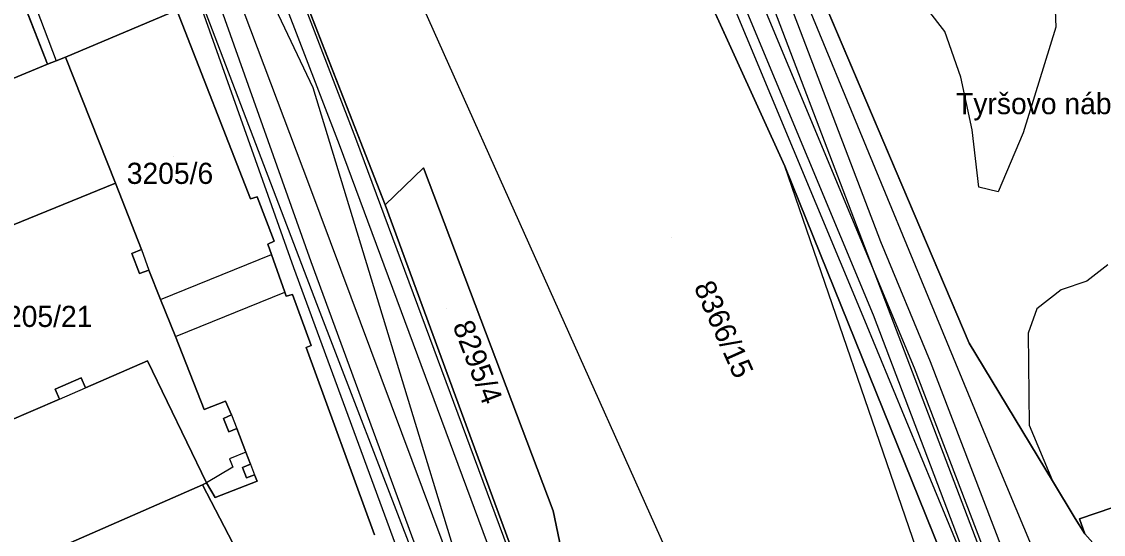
# Model space of a CAD drawing. Extents: x -264070 to -262271, y -1238894 to -1238141.
# Drawn here: x -262913.5 to -262811.1, y -1238640 to -1238591.5 of the extents above; entities that cross this region are included whole.
import ezdxf

# ---------------------------------------------------------------- set-up
doc = ezdxf.new("R2010")
doc.units = 0
for name, color, linetype in [('body_kn', 7, 'Continuous'), ('kladpar_druhypozemkov', 7, 'Continuous'), ('kladpar_hranice', 7, 'Continuous'), ('kladpar_parcelnecisla', 7, 'Continuous'), ('kladpar_plochy', 7, 'Continuous'), ('popisy', 7, 'Continuous'), ('tarchy_linie', 7, 'Continuous'), ('zappar_hrandruhpozemk', 7, 'Continuous')]:
    doc.layers.add(name, color=color, linetype=linetype)

msp = doc.modelspace()

# ---------------------------------------------------------------- linework, layer by layer
at = {"layer": 'body_kn'}
for p, q in [((-262826.15, -1238592.46), (-262826.15, -1238592.46)), ((-262815.63, -1238592.07), (-262815.63, -1238592.07)), ((-262909.37, -1238594.9), (-262909.37, -1238594.9)), ((-262911.06, -1238595.54), (-262911.06, -1238595.54)), ((-262910.23, -1238595.25), (-262910.23, -1238595.25)), ((-262824.63, -1238596.78), (-262824.63, -1238596.78)), ((-262885.94, -1238597.77), (-262885.94, -1238597.77)), ((-262823.57, -1238601.76), (-262823.57, -1238601.76)), ((-262818.73, -1238602.04), (-262818.73, -1238602.04)), ((-262883.46, -1238603.14), (-262883.46, -1238603.14)), ((-262881.92, -1238602.55), (-262881.92, -1238602.55)), ((-262875.49, -1238605.34), (-262875.49, -1238605.34)), ((-262841.29, -1238605.19), (-262841.29, -1238605.19)), ((-262904.63, -1238606.79), (-262904.63, -1238606.79)), ((-262904.63, -1238606.79), (-262904.63, -1238606.79)), ((-262886.28, -1238607.09), (-262886.28, -1238607.09)), ((-262822.91, -1238607.18), (-262822.91, -1238607.18)), ((-262891.86, -1238608.29), (-262891.86, -1238608.29)), ((-262891.22, -1238608.08), (-262891.22, -1238608.08)), ((-262821.09, -1238607.61), (-262821.09, -1238607.61)), ((-262879.11, -1238608.86), (-262879.11, -1238608.86)), ((-262879.11, -1238608.86), (-262879.11, -1238608.86)), ((-262889.62, -1238612.27), (-262889.62, -1238612.27)), ((-262832.24, -1238612.32), (-262832.24, -1238612.32)), ((-262903.08, -1238613.45), (-262903.08, -1238613.45)), ((-262902.16, -1238613.07), (-262902.16, -1238613.07)), ((-262902.16, -1238613.07), (-262902.16, -1238613.07)), ((-262890.21, -1238612.57), (-262890.21, -1238612.57)), ((-262889.87, -1238613.55), (-262889.87, -1238613.55)), ((-262886.15, -1238614.21), (-262886.15, -1238614.21)), ((-262902.35, -1238615.33), (-262902.35, -1238615.33)), ((-262901.46, -1238615.01), (-262901.46, -1238615.01)), ((-262887.75, -1238614.79), (-262887.75, -1238614.79)), ((-262812.69, -1238616.05), (-262812.69, -1238616.05)), ((-262888.6, -1238617.11), (-262888.6, -1238617.11)), ((-262888.47, -1238617.48), (-262888.47, -1238617.48)), ((-262887.89, -1238617.32), (-262887.89, -1238617.32)), ((-262815.12, -1238616.87), (-262815.12, -1238616.87)), ((-262900.36, -1238617.79), (-262900.36, -1238617.79)), ((-262900.36, -1238617.79), (-262900.36, -1238617.79)), ((-262885.62, -1238618.17), (-262885.62, -1238618.17)), ((-262833.9, -1238619.38), (-262833.9, -1238619.38)), ((-262832.9, -1238619.29), (-262832.9, -1238619.29)), ((-262817.43, -1238618.67), (-262817.43, -1238618.67)), ((-262898.96, -1238621.29), (-262898.96, -1238621.29)), ((-262898.96, -1238621.29), (-262898.96, -1238621.29)), ((-262818.25, -1238620.97), (-262818.25, -1238620.97)), ((-262886.57, -1238622.34), (-262886.57, -1238622.34)), ((-262886.1, -1238622.13), (-262886.1, -1238622.13)), ((-262823.83, -1238621.93), (-262823.83, -1238621.93)), ((-262901.59, -1238623.58), (-262901.59, -1238623.58)), ((-262827.52, -1238623.64), (-262827.52, -1238623.64)), ((-262829.05, -1238624.25), (-262829.05, -1238624.25)), ((-262907.88, -1238625.21), (-262907.88, -1238625.21)), ((-262910.34, -1238626.26), (-262910.34, -1238626.26)), ((-262907.47, -1238626.14), (-262907.47, -1238626.14)), ((-262909.94, -1238627.21), (-262909.94, -1238627.21)), ((-262909.94, -1238627.21), (-262909.94, -1238627.21)), ((-262894.21, -1238627.41), (-262894.21, -1238627.41)), ((-262896.25, -1238628.2), (-262896.25, -1238628.2)), ((-262893.66, -1238628.71), (-262893.66, -1238628.71)), ((-262893.66, -1238628.71), (-262893.66, -1238628.71)), ((-262894.4, -1238629.03), (-262894.4, -1238629.03)), ((-262818.15, -1238629.68), (-262818.15, -1238629.68)), ((-262893.9, -1238630.3), (-262893.9, -1238630.3)), ((-262893.14, -1238630), (-262893.14, -1238630)), ((-262821.9, -1238631.6), (-262821.9, -1238631.6)), ((-262893.84, -1238632.86), (-262893.84, -1238632.86)), ((-262892.29, -1238632.22), (-262892.29, -1238632.22)), ((-262892.29, -1238632.22), (-262892.29, -1238632.22)), ((-262893.52, -1238633.65), (-262893.52, -1238633.65)), ((-262892.61, -1238633.68), (-262892.61, -1238633.68)), ((-262891.85, -1238633.36), (-262891.85, -1238633.36)), ((-262891.85, -1238633.36), (-262891.85, -1238633.36)), ((-262892.23, -1238634.66), (-262892.23, -1238634.66)), ((-262891.47, -1238634.37), (-262891.47, -1238634.37)), ((-262891.23, -1238634.95), (-262891.23, -1238634.95)), ((-262815.95, -1238634.93), (-262815.95, -1238634.93)), ((-262896.4, -1238635.32), (-262896.4, -1238635.32)), ((-262896.4, -1238635.32), (-262896.4, -1238635.32)), ((-262896.01, -1238635.12), (-262896.01, -1238635.12)), ((-262895.19, -1238636.52), (-262895.19, -1238636.52)), ((-262863.21, -1238637.78), (-262863.21, -1238637.78)), ((-262813.8, -1238638.49), (-262813.8, -1238638.49)), ((-262813.39, -1238638.51), (-262813.39, -1238638.51)), ((-262812.89, -1238639.95), (-262812.89, -1238639.95))]:
    msp.add_line(p, q, dxfattribs=at)
at = {"layer": 'kladpar_druhypozemkov'}
for p, q in [((-262899.15, -1238604.27), (-262899.15, -1238604.27)), ((-262852.04, -1238611.92), (-262852.04, -1238611.92)), ((-262910.87, -1238618.59), (-262910.87, -1238618.59)), ((-262873.27, -1238618.68), (-262873.27, -1238618.68))]:
    msp.add_line(p, q, dxfattribs=at)
at = {"layer": 'kladpar_hranice'}
for points in [[(-262925.07, -1238441.97), (-262912.76, -1238461.97), (-262896.25, -1238489.53), (-262897.95, -1238490.56), (-262868.55, -1238519.74), (-262867.87, -1238520.38), (-262866.64, -1238521.55), (-262860.16, -1238536.84), (-262857.95, -1238542.13), (-262857.89, -1238542.25), (-262856.46, -1238545.57), (-262847.5, -1238566.36), (-262843.22, -1238576.41), (-262823.83, -1238621.93), (-262815.95, -1238634.93), (-262813.8, -1238638.49), (-262812.89, -1238639.95), (-262812.14, -1238640.8)], [(-262819.3, -1238659.58), (-262841.29, -1238605.19), (-262855.68, -1238573.6), (-262880.04, -1238526.83), (-262881.1, -1238525.16), (-262899.41, -1238499.89), (-262910.65, -1238485.29), (-262931.12, -1238447)], [(-262860.52, -1238650.59), (-262863.21, -1238637.78), (-262875.49, -1238605.34), (-262879.11, -1238608.86), (-262889.51, -1238582.21), (-262897.51, -1238561.57), (-262902.82, -1238547.53), (-262906.58, -1238539.45), (-262907.79, -1238536.85), (-262919.42, -1238511.83)], [(-262902.82, -1238547.53), (-262897.51, -1238561.57), (-262889.51, -1238582.21), (-262879.11, -1238608.86)], [(-262880.12, -1238640.03), (-262886.57, -1238622.34), (-262886.1, -1238622.13), (-262887.89, -1238617.32), (-262888.47, -1238617.48), (-262888.6, -1238617.11), (-262889.87, -1238613.55), (-262890.21, -1238612.57), (-262889.62, -1238612.27), (-262891.22, -1238608.08), (-262891.86, -1238608.29), (-262898.81, -1238590.44), (-262902.23, -1238581.48), (-262902.03, -1238581.41), (-262903.13, -1238578.4), (-262903.45, -1238578.5), (-262907.03, -1238569.3), (-262913.35, -1238552.78)], [(-262907.03, -1238569.3), (-262903.45, -1238578.5), (-262903.13, -1238578.4), (-262902.03, -1238581.41), (-262902.23, -1238581.48), (-262898.81, -1238590.44), (-262909.37, -1238594.9), (-262910.23, -1238595.25), (-262911.06, -1238595.54), (-262914.14, -1238587.63), (-262915.3, -1238588.03), (-262916.51, -1238585.01), (-262915.33, -1238584.55), (-262919.34, -1238573.94), (-262918.49, -1238573.62), (-262907.03, -1238569.3)], [(-262922.76, -1238584.67), (-262927.65, -1238573.98), (-262930.1, -1238575), (-262930.96, -1238573.07), (-262929.61, -1238572.4), (-262923.72, -1238569.99), (-262923.14, -1238571.22), (-262920.71, -1238570.29), (-262919.34, -1238573.94), (-262915.33, -1238584.55), (-262916.51, -1238585.01), (-262915.3, -1238588.03), (-262914.14, -1238587.63), (-262911.06, -1238595.54), (-262914.63, -1238597.04)], [(-262855.68, -1238573.6), (-262841.29, -1238605.19), (-262819.3, -1238659.58)], [(-262802.35, -1238634.79), (-262813.39, -1238638.51), (-262812.89, -1238639.95), (-262813.8, -1238638.49), (-262815.95, -1238634.93), (-262823.83, -1238621.93), (-262843.22, -1238576.41)], [(-262893.51, -1238640.81), (-262896.4, -1238635.32), (-262896.01, -1238635.12), (-262895.19, -1238636.52), (-262891.23, -1238634.95), (-262891.47, -1238634.37), (-262892.23, -1238634.66), (-262892.61, -1238633.68), (-262891.85, -1238633.36), (-262892.29, -1238632.22), (-262893.14, -1238630), (-262893.9, -1238630.3), (-262894.4, -1238629.03), (-262893.66, -1238628.71), (-262894.21, -1238627.41), (-262896.25, -1238628.2), (-262898.96, -1238621.29), (-262900.36, -1238617.79), (-262901.46, -1238615.01), (-262902.35, -1238615.33), (-262903.08, -1238613.45), (-262902.16, -1238613.07), (-262904.63, -1238606.79), (-262909.37, -1238594.9), (-262898.81, -1238590.44)], [(-262898.81, -1238590.44), (-262891.86, -1238608.29), (-262891.22, -1238608.08), (-262889.62, -1238612.27), (-262890.21, -1238612.57), (-262889.87, -1238613.55), (-262888.6, -1238617.11), (-262888.47, -1238617.48), (-262887.89, -1238617.32), (-262886.1, -1238622.13), (-262886.57, -1238622.34), (-262880.12, -1238640.03)], [(-262914.63, -1238597.04), (-262911.06, -1238595.54), (-262910.23, -1238595.25), (-262909.37, -1238594.9), (-262904.63, -1238606.79), (-262915.22, -1238611.11)], [(-262879.11, -1238608.86), (-262875.49, -1238605.34), (-262863.21, -1238637.78), (-262860.52, -1238650.59), (-262855.09, -1238672.67), (-262854.62, -1238674.77)], [(-262915.22, -1238611.11), (-262904.63, -1238606.79)], [(-262904.63, -1238606.79), (-262902.16, -1238613.07), (-262903.08, -1238613.45), (-262902.35, -1238615.33), (-262901.46, -1238615.01), (-262900.36, -1238617.79), (-262898.96, -1238621.29), (-262896.25, -1238628.2), (-262894.21, -1238627.41), (-262893.66, -1238628.71), (-262894.4, -1238629.03), (-262893.9, -1238630.3), (-262893.14, -1238630), (-262892.29, -1238632.22), (-262891.85, -1238633.36), (-262892.61, -1238633.68), (-262892.23, -1238634.66), (-262891.47, -1238634.37), (-262891.23, -1238634.95), (-262895.19, -1238636.52), (-262896.01, -1238635.12), (-262901.59, -1238623.58), (-262907.47, -1238626.14), (-262907.88, -1238625.21), (-262910.34, -1238626.26), (-262909.94, -1238627.21), (-262914.9, -1238629.37)], [(-262879.11, -1238608.86), (-262862.87, -1238653), (-262854.62, -1238674.77)], [(-262854.62, -1238674.77), (-262862.87, -1238653), (-262879.11, -1238608.86)], [(-262812.14, -1238640.8), (-262812.89, -1238639.95), (-262813.39, -1238638.51), (-262802.35, -1238634.79), (-262796.24, -1238632.8), (-262793.29, -1238631.93), (-262775.73, -1238625.98), (-262771.01, -1238624.31), (-262735.54, -1238612.51)], [(-262914.9, -1238629.37), (-262909.94, -1238627.21), (-262910.34, -1238626.26), (-262907.88, -1238625.21), (-262907.47, -1238626.14), (-262901.59, -1238623.58), (-262896.01, -1238635.12), (-262896.4, -1238635.32), (-262949.65, -1238658.59)], [(-262896.4, -1238635.32), (-262893.51, -1238640.81), (-262897.88, -1238642.99), (-262896.12, -1238646.52), (-262895.71, -1238646.31), (-262889.69, -1238657.71), (-262939.53, -1238678.14), (-262940.73, -1238675.81), (-262942.14, -1238673.1), (-262949.65, -1238658.59), (-262896.4, -1238635.32)]]:
    msp.add_lwpolyline(points, dxfattribs=at)
at = {"layer": 'kladpar_plochy'}
for p, q in [((-262855.68, -1238573.6), (-262841.29, -1238605.19)), ((-262823.83, -1238621.93), (-262843.22, -1238576.41)), ((-262879.11, -1238608.86), (-262889.51, -1238582.21)), ((-262914.14, -1238587.63), (-262911.06, -1238595.54)), ((-262911.06, -1238595.54), (-262914.63, -1238597.04)), ((-262875.49, -1238605.34), (-262879.11, -1238608.86)), ((-262863.21, -1238637.78), (-262875.49, -1238605.34)), ((-262841.29, -1238605.19), (-262819.3, -1238659.58)), ((-262815.95, -1238634.93), (-262823.83, -1238621.93)), ((-262813.8, -1238638.49), (-262815.95, -1238634.93)), ((-262802.35, -1238634.79), (-262813.39, -1238638.51)), ((-262860.52, -1238650.59), (-262863.21, -1238637.78)), ((-262812.89, -1238639.95), (-262813.8, -1238638.49)), ((-262813.39, -1238638.51), (-262812.89, -1238639.95))]:
    msp.add_line(p, q, dxfattribs=at)
for points in [[(-262925.07, -1238441.97), (-262912.76, -1238461.97), (-262896.25, -1238489.53), (-262897.95, -1238490.56), (-262868.55, -1238519.74), (-262867.87, -1238520.38), (-262866.64, -1238521.55), (-262860.16, -1238536.84), (-262857.95, -1238542.13), (-262857.89, -1238542.25), (-262856.46, -1238545.57), (-262847.5, -1238566.36), (-262843.22, -1238576.41), (-262823.83, -1238621.93), (-262815.95, -1238634.93), (-262813.8, -1238638.49), (-262812.89, -1238639.95), (-262812.14, -1238640.8)], [(-262819.3, -1238659.58), (-262841.29, -1238605.19), (-262855.68, -1238573.6), (-262880.04, -1238526.83), (-262881.1, -1238525.16), (-262899.41, -1238499.89), (-262910.65, -1238485.29), (-262931.12, -1238447)], [(-262889.51, -1238582.21), (-262879.11, -1238608.86), (-262862.87, -1238653)], [(-262893.51, -1238640.81), (-262896.4, -1238635.32), (-262896.01, -1238635.12), (-262895.19, -1238636.52), (-262891.23, -1238634.95), (-262891.47, -1238634.37), (-262892.23, -1238634.66), (-262892.61, -1238633.68), (-262891.85, -1238633.36), (-262892.29, -1238632.22), (-262893.14, -1238630), (-262893.9, -1238630.3), (-262894.4, -1238629.03), (-262893.66, -1238628.71), (-262894.21, -1238627.41), (-262896.25, -1238628.2), (-262898.96, -1238621.29), (-262900.36, -1238617.79), (-262901.46, -1238615.01), (-262902.35, -1238615.33), (-262903.08, -1238613.45), (-262902.16, -1238613.07), (-262904.63, -1238606.79), (-262909.37, -1238594.9), (-262898.81, -1238590.44), (-262891.86, -1238608.29), (-262891.22, -1238608.08), (-262889.62, -1238612.27), (-262890.21, -1238612.57), (-262889.87, -1238613.55), (-262888.6, -1238617.11), (-262888.47, -1238617.48), (-262887.89, -1238617.32), (-262886.1, -1238622.13), (-262886.57, -1238622.34), (-262880.12, -1238640.03)], [(-262880.12, -1238640.03), (-262886.57, -1238622.34), (-262886.1, -1238622.13), (-262887.89, -1238617.32), (-262888.47, -1238617.48), (-262888.6, -1238617.11), (-262889.87, -1238613.55), (-262890.21, -1238612.57), (-262889.62, -1238612.27), (-262891.22, -1238608.08), (-262891.86, -1238608.29), (-262898.81, -1238590.44)], [(-262914.63, -1238597.04), (-262911.06, -1238595.54), (-262910.23, -1238595.25), (-262909.37, -1238594.9), (-262904.63, -1238606.79), (-262915.22, -1238611.11)], [(-262915.22, -1238611.11), (-262904.63, -1238606.79), (-262902.16, -1238613.07), (-262903.08, -1238613.45), (-262902.35, -1238615.33), (-262901.46, -1238615.01), (-262900.36, -1238617.79), (-262898.96, -1238621.29), (-262896.25, -1238628.2), (-262894.21, -1238627.41), (-262893.66, -1238628.71), (-262894.4, -1238629.03), (-262893.9, -1238630.3), (-262893.14, -1238630), (-262892.29, -1238632.22), (-262891.85, -1238633.36), (-262892.61, -1238633.68), (-262892.23, -1238634.66), (-262891.47, -1238634.37), (-262891.23, -1238634.95), (-262895.19, -1238636.52), (-262896.01, -1238635.12), (-262901.59, -1238623.58), (-262907.47, -1238626.14), (-262907.88, -1238625.21), (-262910.34, -1238626.26), (-262909.94, -1238627.21), (-262914.9, -1238629.37)], [(-262812.14, -1238640.8), (-262812.89, -1238639.95), (-262813.39, -1238638.51), (-262802.35, -1238634.79), (-262796.24, -1238632.8), (-262793.29, -1238631.93), (-262775.73, -1238625.98), (-262771.01, -1238624.31), (-262735.54, -1238612.51), (-262730.02, -1238610.49), (-262729.73, -1238610.39), (-262725.39, -1238608.86), (-262724.33, -1238612.29), (-262723.53, -1238614.84), (-262747.3, -1238622.86), (-262750.66, -1238623.97), (-262769.15, -1238630.12), (-262774.15, -1238631.78), (-262801.62, -1238640.83)], [(-262914.9, -1238629.37), (-262909.94, -1238627.21), (-262910.34, -1238626.26), (-262907.88, -1238625.21), (-262907.47, -1238626.14), (-262901.59, -1238623.58), (-262896.01, -1238635.12), (-262896.4, -1238635.32), (-262949.65, -1238658.59)]]:
    msp.add_lwpolyline(points, dxfattribs=at)
for points in [[(-262907.03, -1238569.3), (-262903.45, -1238578.5), (-262903.13, -1238578.4), (-262902.03, -1238581.41), (-262902.23, -1238581.48), (-262898.81, -1238590.44), (-262909.37, -1238594.9), (-262910.23, -1238595.25), (-262911.06, -1238595.54), (-262914.14, -1238587.63), (-262915.3, -1238588.03), (-262916.51, -1238585.01), (-262915.33, -1238584.55), (-262919.34, -1238573.94), (-262918.49, -1238573.62)], [(-262879.11, -1238608.86), (-262875.49, -1238605.34), (-262863.21, -1238637.78), (-262860.52, -1238650.59), (-262855.09, -1238672.67), (-262854.62, -1238674.77), (-262862.87, -1238653)], [(-262896.4, -1238635.32), (-262893.51, -1238640.81), (-262897.88, -1238642.99), (-262896.12, -1238646.52), (-262895.71, -1238646.31), (-262889.69, -1238657.71), (-262939.53, -1238678.14), (-262940.73, -1238675.81), (-262942.14, -1238673.1), (-262949.65, -1238658.59)]]:
    msp.add_lwpolyline(points, close=True, dxfattribs=at)
at = {"layer": 'tarchy_linie'}
for points in [[(-262782.79, -1238737.49), (-262819.96, -1238648.88), (-262858.02, -1238549.05), (-262898.92, -1238470.7), (-262935.04, -1238410.22), (-262934.77, -1238396.84), (-262927.28, -1238359.37), (-262901.86, -1238273.51), (-262894.05, -1238251.13)], [(-262892.23, -1238250.77), (-262903.56, -1238282.44), (-262914.22, -1238322.11), (-262925.77, -1238361.47), (-262932, -1238411), (-262933.07, -1238420.81), (-262929.88, -1238445), (-262902, -1238490), (-262879.2, -1238520.11), (-262865.84, -1238538.82), (-262846.84, -1238581.58), (-262829.05, -1238624.25), (-262812.41, -1238667.65), (-262795.14, -1238711.11), (-262786, -1238738.54)], [(-263038.59, -1238278.01), (-263038.81, -1238283.6), (-263023.76, -1238334.4), (-263004.35, -1238368.98), (-262988.5, -1238396.63), (-262970, -1238425.7), (-262949.59, -1238461.67), (-262929.74, -1238490.84), (-262915.64, -1238510.07), (-262911.62, -1238516.37), (-262904.25, -1238532.08), (-262899.49, -1238561.55), (-262883.46, -1238603.14), (-262855.12, -1238679.37), (-262825.32, -1238749.06), (-262831.6, -1238762.46)], [(-263049.81, -1238282.44), (-263016.2, -1238342.64), (-262978.3, -1238405.77), (-262957.24, -1238440.79), (-262909.76, -1238544.87), (-262886.28, -1238607.09), (-262862.09, -1238671.7), (-262834.14, -1238746.5), (-262835.49, -1238761.73)], [(-263055.03, -1238285.01), (-263051.32, -1238292.29), (-263037.9, -1238316.25), (-263024.35, -1238337.09), (-262999.02, -1238379.63), (-262988.72, -1238396.66), (-262981.15, -1238408.68), (-262970.2, -1238425.82), (-262949.94, -1238461.94), (-262926.84, -1238495.4), (-262921.43, -1238502.6), (-262915.89, -1238510.25), (-262914.81, -1238513.45), (-262908.31, -1238550.69), (-262885.94, -1238597.77), (-262863.52, -1238671.22), (-262830.98, -1238762.57)], [(-262930.72, -1238414.44), (-262897.57, -1238469.94), (-262856.6, -1238548.41), (-262832.24, -1238612.32), (-262827.52, -1238623.64), (-262818.64, -1238646.8)], [(-262821.4, -1238649.46), (-262832.9, -1238619.29), (-262848.36, -1238582.23), (-262867.28, -1238539.64), (-262880.53, -1238521.09), (-262903.36, -1238490.94), (-262931.47, -1238445.57)], [(-262914.29, -1238509.13), (-262910.17, -1238515.57), (-262902.66, -1238531.59), (-262897.89, -1238561.12), (-262881.92, -1238602.55), (-262853.59, -1238678.76)], [(-262867.07, -1238670.96), (-262887.75, -1238614.79), (-262898.14, -1238585.57), (-262911.43, -1238550.37), (-262914.01, -1238548.52)], [(-262906.5, -1238557), (-262886.15, -1238614.21), (-262864.24, -1238673.72)]]:
    msp.add_lwpolyline(points, dxfattribs=at)
at = {"layer": 'zappar_hrandruhpozemk'}
for p, q in [((-262867.87, -1238520.38), (-262821.9, -1238631.6)), ((-262848.3, -1238650.86), (-262879.8, -1238580.61)), ((-262899.75, -1238581.12), (-262885.62, -1238618.17)), ((-262913.6, -1238586.38), (-262910.23, -1238595.25)), ((-262823.57, -1238601.76), (-262824.63, -1238596.78)), ((-262827.91, -1238643.99), (-262841.29, -1238605.19)), ((-262902.16, -1238613.07), (-262901.46, -1238615.01)), ((-262900.36, -1238617.79), (-262889.87, -1238613.55)), ((-262898.96, -1238621.29), (-262888.6, -1238617.11)), ((-262885.62, -1238618.17), (-262867.89, -1238664.08)), ((-262833.9, -1238619.38), (-262812.83, -1238670.19)), ((-262909.94, -1238627.21), (-262907.47, -1238626.14)), ((-262893.66, -1238628.71), (-262893.14, -1238630)), ((-262893.52, -1238633.65), (-262896.01, -1238635.12)), ((-262891.85, -1238633.36), (-262891.47, -1238634.37))]:
    msp.add_line(p, q, dxfattribs=at)
for points in [[(-262880.04, -1238526.83), (-262853.67, -1238572), (-262833.9, -1238619.38)], [(-262824.63, -1238596.78), (-262826.15, -1238592.46), (-262829.2, -1238588.48), (-262832.27, -1238586.67), (-262833.57, -1238585.26), (-262833.89, -1238583.27), (-262832.64, -1238579.5), (-262830.01, -1238573.94), (-262829.18, -1238570.6)], [(-262815.78, -1238588.82), (-262815.63, -1238592.07), (-262818.73, -1238602.04), (-262821.09, -1238607.61), (-262822.91, -1238607.18), (-262823.57, -1238601.76)], [(-262810.72, -1238614.52), (-262812.69, -1238616.05), (-262815.12, -1238616.87), (-262817.43, -1238618.67), (-262818.25, -1238620.97), (-262818.15, -1238629.68), (-262815.95, -1238634.93)], [(-262821.9, -1238631.6), (-262817.8, -1238641.4), (-262816.91, -1238642.4)], [(-262892.29, -1238632.22), (-262893.84, -1238632.86), (-262893.52, -1238633.65)]]:
    msp.add_lwpolyline(points, dxfattribs=at)

# ---------------------------------------------------------------- texts
at = {"layer": 'kladpar_parcelnecisla'}
for s, p in [('3205/6', (-262903.56, -1238606.87)), ('3205/21', (-262916.48, -1238620.39))]:
    msp.add_text(s, height=2, dxfattribs=at).set_placement(p)
for s, rotation, p in [('8366/15', 294, (-262849.93, -1238616.59)), ('8295/4', 291, (-262872.75, -1238620.24))]:
    msp.add_text(s, height=2, rotation=rotation, dxfattribs=at).set_placement(p)
at = {"layer": 'popisy'}
msp.add_text('Tyršovo nábrežie', height=2, dxfattribs=at).set_placement((-262825.08, -1238600.28))

doc.saveas('drawing.dxf')
